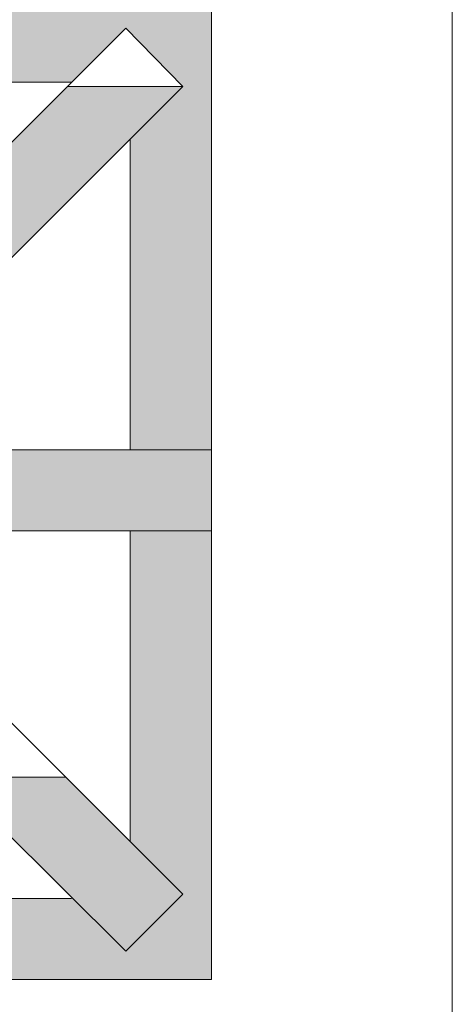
# Model space of a CAD drawing. Extents: x 3940905 to 4145695, y 925352 to 1109797.
# Tile 788 of 1056: x 4039127 to 4039282, y 1099746 to 1100098. Entities that reach past the tile are written whole.
import ezdxf

# ---------------------------------------------------------------- set-up
doc = ezdxf.new("R2010")
doc.units = 0
doc.header["$LTSCALE"] = 750
doc.header["$MEASUREMENT"] = 0
doc.layers.add('CKD Equipments', color=252, linetype='CONTINUOUS', lineweight=0)

msp = doc.modelspace()

# ---------------------------------------------------------------- hatches: boundary and pattern name
at = {"layer": 'CKD Equipments', "true_color": 0xffffff}
h = msp.add_hatch(color=7, dxfattribs=at)
h.paths.add_polyline_path([(4039035.35, 1100095.18), (4039195.62, 1100105.36), (4039035.35, 1100105.36)])
h.paths.add_polyline_path([(4039195.62, 1100095.18), (4039035.35, 1100095.18), (4039195.62, 1100105.36)])
h = msp.add_hatch(color=7, dxfattribs=at)
h.paths.add_polyline_path([(4039035.35, 1100075.85), (4039165.1, 1100095.18), (4039035.35, 1100095.18)])
h.paths.add_polyline_path([(4039145.76, 1100075.85), (4039035.35, 1100075.85), (4039165.1, 1100095.18)])
h = msp.add_hatch(color=7, dxfattribs=at)
h.paths.add_polyline_path([(4039185.45, 1100074.32), (4039195.62, 1100095.18), (4039165.1, 1100095.18)])
h.paths.add_polyline_path([(4039195.62, 1100074.32), (4039185.45, 1100074.32), (4039195.62, 1100095.18)])
at = {"layer": 'CKD Equipments', "true_color": 0x808080}
h = msp.add_hatch(color=8, dxfattribs=at)
h.paths.add_polyline_path([(4039102.51, 1100032.6), (4039185.45, 1100074.32), (4039144.23, 1100074.32)])
h.paths.add_polyline_path([(4039143.73, 1100032.6), (4039102.51, 1100032.6), (4039185.45, 1100074.32)])
at = {"layer": 'CKD Equipments', "true_color": 0xffffff}
h = msp.add_hatch(color=7, dxfattribs=at)
h.paths.add_polyline_path([(4039166.62, 1100055.49), (4039195.62, 1100074.32), (4039185.45, 1100074.32)])
h.paths.add_polyline_path([(4039195.62, 1100055.49), (4039166.62, 1100055.49), (4039195.62, 1100074.32)])
h = msp.add_hatch(color=7, dxfattribs=at)
h.paths.add_polyline_path([(4039166.62, 1099944.57), (4039195.62, 1100055.49), (4039166.62, 1100055.49)])
h.paths.add_polyline_path([(4039195.62, 1099944.57), (4039166.62, 1099944.57), (4039195.62, 1100055.49)])
at = {"layer": 'CKD Equipments', "true_color": 0x808080}
h = msp.add_hatch(color=8, dxfattribs=at)
h.paths.add_polyline_path([(4039122.86, 1100011.74), (4039143.73, 1100032.6), (4039102.51, 1100032.6)])
h.paths.add_polyline_path([(4039143.73, 1100032.6), (4039122.86, 1100011.74)], flags=16)
at = {"layer": 'CKD Equipments', "true_color": 0xff0000}
h = msp.add_hatch(color=1, dxfattribs=at)
h.paths.add_polyline_path([(4039091.83, 1099915.57), (4039143.73, 1099944.57), (4039091.83, 1099944.57)])
h.paths.add_polyline_path([(4039143.73, 1099915.57), (4039091.83, 1099915.57), (4039143.73, 1099944.57)])
at = {"layer": 'CKD Equipments', "true_color": 0x808080}
h = msp.add_hatch(color=8, dxfattribs=at)
h.paths.add_polyline_path([(4039143.73, 1099915.57), (4039195.62, 1099944.57), (4039143.73, 1099944.57)])
h.paths.add_polyline_path([(4039195.62, 1099915.57), (4039143.73, 1099915.57), (4039195.62, 1099944.57)])
at = {"layer": 'CKD Equipments', "true_color": 0xffffff}
h = msp.add_hatch(color=7, dxfattribs=at)
h.paths.add_polyline_path([(4039166.62, 1099804.65), (4039195.62, 1099915.57), (4039166.62, 1099915.57)])
h.paths.add_polyline_path([(4039195.62, 1099804.65), (4039166.62, 1099804.65), (4039195.62, 1099915.57)])
at = {"layer": 'CKD Equipments', "true_color": 0x808080}
h = msp.add_hatch(color=8, dxfattribs=at)
h.paths.add_polyline_path([(4039144.23, 1099785.82), (4039143.73, 1099827.55), (4039102.51, 1099827.55)])
h.paths.add_polyline_path([(4039185.45, 1099785.82), (4039144.23, 1099785.82), (4039143.73, 1099827.55)])
at = {"layer": 'CKD Equipments', "true_color": 0xffffff}
h = msp.add_hatch(color=7, dxfattribs=at)
h.paths.add_polyline_path([(4039185.45, 1099785.82), (4039195.62, 1099804.65), (4039166.62, 1099804.65)])
h.paths.add_polyline_path([(4039195.62, 1099785.82), (4039185.45, 1099785.82), (4039195.62, 1099804.65)])
at = {"layer": 'CKD Equipments', "true_color": 0x808080}
h = msp.add_hatch(color=8, dxfattribs=at)
h.paths.add_polyline_path([(4039165.1, 1099765.47), (4039185.45, 1099785.82), (4039144.23, 1099785.82)])
h.paths.add_polyline_path([(4039185.45, 1099785.82), (4039165.1, 1099765.47)], flags=16)
at = {"layer": 'CKD Equipments', "true_color": 0xffffff}
h = msp.add_hatch(color=7, dxfattribs=at)
h.paths.add_polyline_path([(4039183.92, 1099784.3), (4039195.62, 1099785.82), (4039185.45, 1099785.82)])
h.paths.add_polyline_path([(4039195.62, 1099784.3), (4039183.92, 1099784.3), (4039195.62, 1099785.82)])
h = msp.add_hatch(color=7, dxfattribs=at)
h.paths.add_polyline_path([(4039035.35, 1099765.47), (4039145.76, 1099784.3), (4039035.35, 1099784.3)])
h.paths.add_polyline_path([(4039165.1, 1099765.47), (4039035.35, 1099765.47), (4039145.76, 1099784.3)])
h = msp.add_hatch(color=7, dxfattribs=at)
h.paths.add_polyline_path([(4039165.1, 1099765.47), (4039195.62, 1099784.3), (4039183.92, 1099784.3)])
h.paths.add_polyline_path([(4039195.62, 1099765.47), (4039165.1, 1099765.47), (4039195.62, 1099784.3)])
h = msp.add_hatch(color=7, dxfattribs=at)
h.paths.add_polyline_path([(4039035.35, 1099755.3), (4039195.62, 1099765.47), (4039035.35, 1099765.47)])
h.paths.add_polyline_path([(4039195.62, 1099755.3), (4039035.35, 1099755.3), (4039195.62, 1099765.47)])

# ---------------------------------------------------------------- linework, layer by layer
at = {"layer": 'CKD Equipments', "color": 252, "true_color": 0x989898}
msp.add_line((4039281.57, 1099425.59, -7.61), (4039281.57, 1100265.63, -7.61), dxfattribs=at)
at = {"layer": 'CKD Equipments', "color": 8, "true_color": 0x808080}
for p, q in [((4039195.62, 1100105.36, -7.61), (4039195.62, 1099755.3, -7.61)), ((4039071.47, 1100001.56, -7.61), (4039165.1, 1100095.18, -7.61)), ((4039165.1, 1100095.18, -7.61), (4039144.23, 1100074.32, -7.61)), ((4039144.23, 1100074.32, -7.61), (4039165.1, 1100095.18, -7.61)), ((4039165.1, 1100095.18, -7.61), (4039144.23, 1100074.32, -7.61)), ((4039185.45, 1100074.32, -7.61), (4039165.1, 1100095.18, -7.61)), ((4039165.1, 1100095.18, -7.61), (4039165.1, 1100095.18, -7.61)), ((4039185.45, 1100074.32, -7.61), (4039165.1, 1100095.18, -7.61)), ((4039165.1, 1100095.18, -7.61), (4039165.1, 1100095.18, -7.61)), ((4039035.35, 1100075.85, -7.61), (4039145.76, 1100075.85, -7.61)), ((4039091.83, 1099980.7, -7.61), (4039185.45, 1100074.32, -7.61)), ((4039144.23, 1100074.32, -7.61), (4039185.45, 1100074.32, -7.61)), ((4039166.62, 1100055.49, -7.61), (4039166.62, 1099944.57, -7.61)), ((4039195.62, 1099944.57, -7.61), (4039091.83, 1099944.57, -7.61)), ((4039195.62, 1099915.57, -7.61), (4039195.62, 1099944.57, -7.61)), ((4039091.83, 1099915.57, -7.61), (4039195.62, 1099915.57, -7.61)), ((4039166.62, 1099915.57, -7.61), (4039166.62, 1099804.65, -7.61)), ((4039091.83, 1099879.45, -7.61), (4039185.45, 1099785.82, -7.61)), ((4039071.47, 1099858.58, -7.61), (4039165.1, 1099765.47, -7.61)), ((4039143.73, 1099827.55, -7.61), (4039122.86, 1099848.41, -7.61)), ((4039102.51, 1099827.55, -7.61), (4039143.73, 1099827.55, -7.61)), ((4039185.45, 1099785.82, -7.61), (4039165.1, 1099765.47, -7.61)), ((4039145.76, 1099784.3, -7.61), (4039035.35, 1099784.3, -7.61)), ((4039035.35, 1099784.3, -7.61), (4039145.76, 1099784.3, -7.61)), ((4039195.62, 1099755.3, -7.61), (4038845.56, 1099755.3, -7.61))]:
    msp.add_line(p, q, dxfattribs=at)

doc.saveas('drawing.dxf')
